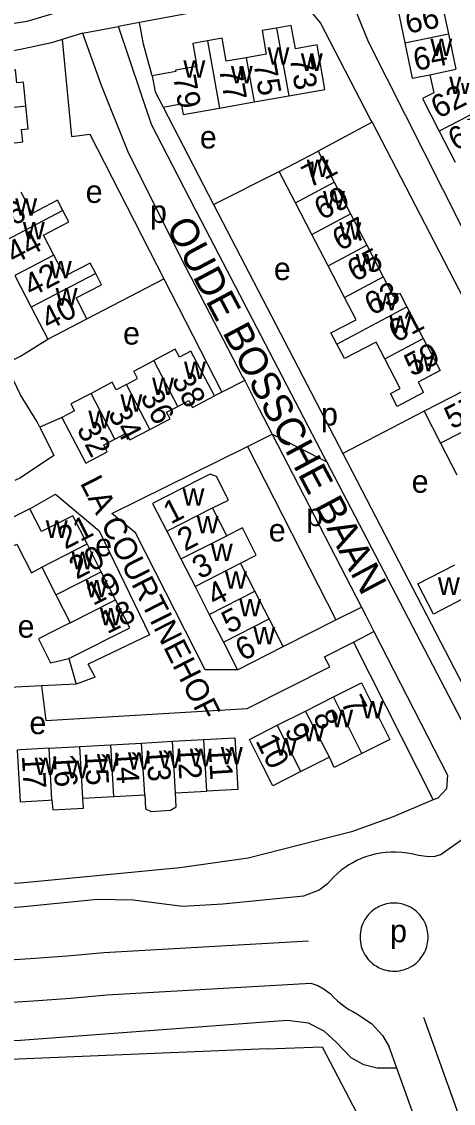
# Model space of a CAD drawing. Extents: x 157768 to 159790, y 387230 to 389604.
# Drawn here: x 159100.2 to 159176.3, y 387713.2 to 387903.7 of the extents above; entities that cross this region are included whole.
import ezdxf

# ---------------------------------------------------------------- set-up
doc = ezdxf.new("R2010")
doc.units = 0
for name, color, linetype in [('BLT_Basislijn', 7, 'Continuous'), ('BLT_Bebouwing', 7, 'Continuous'), ('BLT_Centroide', 7, 'Continuous'), ('BLT_Huisnummer', 7, 'Continuous'), ('BLT_Huisnummer_ tussenligend', 7, 'Continuous'), ('BLT_Onderverdeling_panden', 7, 'Continuous'), ('BLT_Straatnaam', 7, 'Continuous'), ('BLT_Straatnaam_verkleind', 7, 'Continuous'), ('BLT_Vlakafsluiter', 7, 'Continuous')]:
    doc.layers.add(name, color=color, linetype=linetype)

msp = doc.modelspace()

# ---------------------------------------------------------------- linework, layer by layer
at = {"layer": 'BLT_Basislijn'}
for p, q in [((159110.96, 387901.66), (159117.27, 387902.81)), ((159120.98, 387903.51), (159117.27, 387902.81)), ((159121.7, 387899.71), (159120.98, 387903.51)), ((159110.96, 387901.66), (159107.35, 387900.52)), ((159107.35, 387900.52), (159108.99, 387883.46)), ((159123.22, 387894.14), (159121.7, 387899.71)), ((159125.13, 387888.6), (159134.02, 387871.45)), ((159161.94, 387885.94), (159152.42, 387880.86)), ((159161.94, 387885.94), (159181.11, 387848.92)), ((159108.99, 387883.46), (159112.24, 387883.83)), ((159112.24, 387883.83), (159125.25, 387858.35)), ((159134.02, 387871.45), (159145.56, 387877.29)), ((159134.02, 387871.45), (159156.76, 387827.59)), ((159111.73, 387851.34), (159125.25, 387858.35)), ((159125.25, 387858.35), (159135.45, 387838.39)), ((159139.5, 387840.44), (159135.45, 387838.39)), ((159139.5, 387840.44), (159142.02, 387835.55)), ((159135.45, 387838.39), (159134.16, 387837.74)), ((159142.02, 387835.55), (159144.36, 387831.01)), ((159171.11, 387835.08), (159156.76, 387827.59)), ((159107.29, 387833.95), (159103.44, 387832.22)), ((159140.02, 387828.86), (159144.36, 387831.01)), ((159144.36, 387831.01), (159160.05, 387800.56)), ((159140.02, 387828.86), (159155.57, 387798.3)), ((159156.76, 387827.59), (159185.08, 387772.97)), ((159182.21, 387771.93), (159153.95, 387826.13)), ((159155.57, 387798.3), (159160.05, 387800.56)), ((159160.05, 387800.56), (159160.81, 387799.09)), ((159151.25, 387796.13), (159155.57, 387798.3)), ((159160.81, 387799.09), (159162.25, 387796.27)), ((159146.3, 387793.63), (159151.25, 387796.13)), ((159158.68, 387794.4), (159162.25, 387796.27)), ((159122.75, 387795.65), (159111.96, 387790.51)), ((159153.58, 387791.79), (159158.68, 387794.4)), ((159158.68, 387794.4), (159172.72, 387766.59)), ((159113.16, 387788.19), (159111.96, 387790.51)), ((159103.72, 387786.67), (159096.96, 387786.34)), ((159109.81, 387786.96), (159103.72, 387786.67)), ((159113.16, 387788.19), (159109.81, 387786.96)), ((159143.47, 387722.75), (159153.12, 387723.11)), ((159153.12, 387723.11), (159179.93, 387671.9))]:
    msp.add_line(p, q, dxfattribs=at)
for points in [[(159072.71, 387956.56), (159076.01, 387947.74), (159079.48, 387931.99), (159082.56, 387906.96), (159083.35, 387905.4), (159084.7, 387903.67), (159087.35, 387902.64), (159095.91, 387902.96), (159100, 387903.6), (159101.21, 387903.73), (159106.96, 387905.46)], [(159206.01, 387869.4), (159186.47, 387859.23), (159183.2, 387859.17), (159180.97, 387861.16), (159161.31, 387900.12), (159156.13, 387912.83), (159155.26, 387918.91)], [(159161.94, 387885.94), (159161.57, 387886.65), (159152.88, 387903.47), (159150.15, 387906.72), (159149.05, 387907.47), (159144.51, 387907.91), (159120.98, 387903.51)], [(159131.14, 387869.99), (159130.79, 387870.65), (159123.08, 387885.54), (159117.27, 387902.81)], [(159110.96, 387901.66), (159114.23, 387892.46), (159118.99, 387880.6), (159129.13, 387860.35)], [(159107.35, 387900.52), (159105.48, 387899.92), (159100, 387898.77), (159095.66, 387898.01), (159086.24, 387897.49), (159085.34, 387897.06), (159083.9, 387895.24), (159085.92, 387874.51), (159087.35, 387866.72), (159090.55, 387857.3), (159097.37, 387843.45)], [(159153.95, 387826.13), (159153.68, 387826.65), (159131.14, 387869.99)], [(159129.13, 387860.35), (159139.14, 387841.14), (159139.5, 387840.44)], [(159097.37, 387843.45), (159100, 387844.75), (159104.84, 387847.75)], [(159103.44, 387832.22), (159102.97, 387833.17), (159100, 387837.94), (159097.37, 387843.45)], [(159103.44, 387832.22), (159105.91, 387827.26), (159100, 387823.34), (159099.03, 387822.84)], [(159138.25, 387789.52), (159132.52, 387789.51), (159120.25, 387813.64), (159116.12, 387817.06), (159140.02, 387828.86)], [(159101.69, 387817.85), (159106.21, 387820.46)], [(159106.21, 387820.46), (159113.87, 387813.99), (159122.75, 387795.65)], [(159162.25, 387796.27), (159175.21, 387770.96), (159175.05, 387768.53), (159173.49, 387766.91), (159172.72, 387766.59)], [(159103.72, 387786.67), (159104.49, 387780.6), (159139.96, 387782.72), (159154.51, 387790.06), (159153.58, 387791.79)], [(159108.56, 387791.48), (159109.81, 387786.96)], [(159173.91, 387756.95), (159200.15, 387775.43), (159203.33, 387777.68), (159206.41, 387779.96), (159209.45, 387782.3), (159210.99, 387783.59)], [(159172.72, 387766.59), (159165.66, 387763.64), (159158.3, 387760.97), (159140.09, 387756.35), (159128.06, 387754.64), (159100, 387751.96), (159098.65, 387751.9)], [(159173.91, 387756.95), (159172.97, 387756.63), (159171.92, 387756.59), (159170.14, 387756.78), (159169.16, 387757.04), (159168.17, 387757.24), (159167.18, 387757.36), (159166.19, 387757.42), (159165.23, 387757.41), (159164.28, 387757.35), (159163.36, 387757.22), (159162.46, 387757.05), (159161.6, 387756.82), (159160.78, 387756.56), (159159.99, 387756.25), (159159.24, 387755.91), (159158.53, 387755.54), (159157.85, 387755.14), (159157.18, 387754.7), (159156.51, 387754.2), (159155.86, 387753.65), (159155.22, 387753.06), (159154.07, 387751.84), (159152.61, 387750.69), (159149.87, 387749.64), (159135.63, 387748.23)], [(159113.59, 387749.06), (159100, 387747.68), (159093.26, 387747.28), (159081.03, 387745.02), (159044.51, 387742.28), (159037.1, 387741.59)], [(159135.63, 387748.23), (159128.54, 387747.8), (159119.88, 387748.94), (159113.59, 387749.06)], [(159171.79, 387742.43), (159171.79, 387742.74), (159171.76, 387743.07), (159171.71, 387743.4), (159171.65, 387743.74), (159171.56, 387744.08), (159171.45, 387744.42), (159171.32, 387744.77), (159171.16, 387745.11), (159170.98, 387745.45), (159170.77, 387745.78), (159170.54, 387746.1), (159170.28, 387746.41), (159170, 387746.7), (159169.7, 387746.98), (159169.38, 387747.24), (159169.03, 387747.47), (159168.68, 387747.69), (159168.31, 387747.87), (159167.93, 387748.03), (159167.54, 387748.16), (159167.14, 387748.27), (159166.75, 387748.35), (159166.35, 387748.4), (159165.96, 387748.42), (159165.57, 387748.42), (159165.19, 387748.39), (159164.82, 387748.34), (159164.47, 387748.27), (159164.12, 387748.18), (159163.79, 387748.07), (159163.48, 387747.95), (159163.18, 387747.82), (159162.9, 387747.67), (159162.63, 387747.51), (159162.36, 387747.33), (159162.09, 387747.13), (159161.83, 387746.92), (159161.57, 387746.68), (159161.33, 387746.42), (159161.09, 387746.14), (159160.87, 387745.83), (159160.66, 387745.51), (159160.47, 387745.17), (159160.3, 387744.82), (159160.16, 387744.44), (159160.03, 387744.06), (159159.94, 387743.66), (159159.87, 387743.25), (159159.82, 387742.84), (159159.81, 387742.43), (159159.82, 387742.01), (159159.87, 387741.6), (159159.94, 387741.2), (159160.03, 387740.8), (159160.16, 387740.41), (159160.3, 387740.04), (159160.47, 387739.68), (159160.66, 387739.34), (159160.87, 387739.02), (159161.09, 387738.72), (159161.33, 387738.44), (159161.57, 387738.18), (159161.83, 387737.94), (159162.09, 387737.72), (159162.36, 387737.52), (159162.63, 387737.35), (159162.9, 387737.19), (159163.18, 387737.04), (159163.48, 387736.9), (159163.79, 387736.78), (159164.12, 387736.68), (159164.47, 387736.59), (159164.82, 387736.52), (159165.19, 387736.47), (159165.57, 387736.44), (159165.96, 387736.44), (159166.35, 387736.46), (159166.75, 387736.51), (159167.14, 387736.59), (159167.54, 387736.69), (159167.93, 387736.82), (159168.31, 387736.98), (159168.68, 387737.17), (159169.03, 387737.38), (159169.38, 387737.62), (159169.7, 387737.87), (159170, 387738.15), (159170.28, 387738.45), (159170.54, 387738.76), (159170.77, 387739.08), (159170.98, 387739.41), (159171.16, 387739.75), (159171.32, 387740.09), (159171.45, 387740.43), (159171.56, 387740.78), (159171.65, 387741.12), (159171.71, 387741.46), (159171.76, 387741.79), (159171.79, 387742.11), (159171.79, 387742.43)], [(159075.77, 387737.55), (159082.27, 387737.71), (159088.76, 387737.95), (159095.26, 387738.27), (159101.75, 387738.68), (159108.23, 387739.16), (159114.71, 387739.72), (159150.75, 387741.79)], [(159074.69, 387723.23), (159076.53, 387725.91), (159081.15, 387728.47), (159090.27, 387730.52), (159095.68, 387730.79), (159102.26, 387731.19), (159108.83, 387731.68), (159115.25, 387732.24), (159151.18, 387734.3)], [(159151.18, 387734.3), (159152.37, 387733.94), (159153.51, 387733.28), (159154.61, 387732.45), (159155.22, 387731.8), (159155.86, 387731.2), (159156.51, 387730.66), (159157.18, 387730.16), (159157.85, 387729.71), (159158.53, 387729.31), (159159.24, 387728.94), (159161.82, 387727.22), (159163.79, 387725.1), (159164.94, 387723.13)], [(159166.3, 387719.35), (159162.81, 387719.35), (159160.49, 387719.91), (159158.25, 387721.2), (159155.62, 387723.92), (159153.52, 387725.84), (159150.75, 387727.3), (159147, 387727.74), (159100, 387724.2), (159074.69, 387723.23)], [(159283.18, 387503.24), (159252.68, 387563.05), (159251.67, 387565.53), (159210.74, 387644.7), (159178.29, 387708.16), (159171.07, 387728.25)], [(159143.47, 387722.75), (159079.63, 387720.14)], [(159166.3, 387719.35), (159164.94, 387723.13)], [(159175.52, 387693.69), (159166.3, 387719.35)]]:
    msp.add_lwpolyline(points, dxfattribs=at)
at = {"layer": 'BLT_Bebouwing'}
for p, q in [((159174.05, 387907.78), (159175.37, 387901.54)), ((159166.4, 387906.18), (159167.7, 387899.94)), ((159175.37, 387901.54), (159176.68, 387895.3)), ((159135.06, 387888.44), (159141.16, 387889.52)), ((159141.16, 387889.52), (159147.25, 387890.6)), ((159173.75, 387884.41), (159176.57, 387878.92)), ((159145.56, 387877.29), (159152.42, 387880.86)), ((159152.42, 387880.86), (159155.27, 387875.38)), ((159148.44, 387871.74), (159145.56, 387877.29)), ((159155.27, 387875.38), (159158.15, 387869.83)), ((159151.32, 387866.2), (159148.44, 387871.74)), ((159158.15, 387869.83), (159161.03, 387864.29)), ((159154.2, 387860.65), (159151.32, 387866.2)), ((159161.03, 387864.29), (159163.91, 387858.74)), ((159157.08, 387855.11), (159154.2, 387860.65)), ((159101.9, 387853.4), (159104.84, 387847.75)), ((159168.07, 387853.42), (159170.96, 387847.88)), ((159104.84, 387847.75), (159111.73, 387851.34)), ((159178.1, 387838.66), (159171.11, 387835.08)), ((159171.11, 387835.08), (159174.01, 387829.42)), ((159174.01, 387829.42), (159176.84, 387823.88)), ((159136.33, 387813.13), (159133.82, 387818.03)), ((159125.77, 387813.91), (159128.27, 387809.04)), ((159114.25, 387806.77), (159111.76, 387811.71)), ((159103.79, 387807.57), (159106.24, 387802.72)), ((159128.27, 387809.04), (159130.76, 387804.16)), ((159141.31, 387803.39), (159138.79, 387808.32)), ((159116.75, 387801.83), (159114.25, 387806.77)), ((159130.76, 387804.16), (159133.26, 387799.28)), ((159106.24, 387802.72), (159108.74, 387797.78)), ((159119.25, 387796.88), (159116.75, 387801.83)), ((159143.8, 387798.51), (159141.31, 387803.39)), ((159133.26, 387799.28), (159135.75, 387794.4)), ((159146.3, 387793.63), (159143.8, 387798.51)), ((159108.56, 387791.48), (159119.25, 387796.88)), ((159135.75, 387794.4), (159138.25, 387789.52)), ((159138.25, 387789.52), (159146.3, 387793.63)), ((159150.19, 387782.24), (159155.12, 387784.73)), ((159145.25, 387779.75), (159150.19, 387782.24)), ((159126.76, 387776.92), (159132.31, 387777.24)), ((159105.04, 387775.69), (159110.49, 387776)), ((159110.49, 387776), (159115.95, 387776.31)), ((159115.95, 387776.31), (159121.35, 387776.62)), ((159121.35, 387776.62), (159126.76, 387776.92)), ((159154.41, 387774.12), (159149.38, 387771.58)), ((159116.46, 387767.21), (159121.9, 387767.52)), ((159127.31, 387767.82), (159132.82, 387768.14)), ((159111.01, 387766.9), (159116.46, 387767.21))]:
    msp.add_line(p, q, dxfattribs=at)
for points in [[(159147.25, 387890.6), (159153.64, 387891.74), (159152.26, 387899.56), (159148.43, 387898.88), (159147.69, 387903.01), (159145.12, 387902.55)], [(159145.12, 387902.55), (159142.56, 387902.1), (159143.29, 387897.95), (159139.77, 387897.32)], [(159132.96, 387900.28), (159130.37, 387899.83), (159131.09, 387895.78), (159127.33, 387895.11), (159127.37, 387894.87), (159123.22, 387894.14)], [(159139.77, 387897.32), (159136.26, 387896.7), (159135.54, 387900.74), (159132.96, 387900.28)], [(159167.7, 387899.94), (159169.01, 387893.69), (159172.1, 387894.32)], [(159100.96, 387888.83), (159100.53, 387893.01), (159100, 387892.96), (159099.38, 387892.89), (159099.14, 387895.21), (159090.06, 387894.27), (159090.5, 387889.99), (159091.64, 387890.11), (159091.87, 387887.9)], [(159123.22, 387894.14), (159123.72, 387891.33), (159125.13, 387888.6)], [(159172.1, 387894.32), (159172.79, 387891.12), (159170.83, 387890.11), (159173.75, 387884.41)], [(159096.21, 387881.21), (159095.81, 387882), (159100, 387882.43), (159100.45, 387882.48), (159100.22, 387884.68), (159101.38, 387884.79), (159100.96, 387888.83)], [(159125.13, 387888.6), (159128.32, 387889.17), (159128.65, 387887.3), (159135.06, 387888.44)], [(159107.48, 387870.38), (159106.53, 387872.2), (159102.1, 387869.9), (159100.16, 387873.62)], [(159105.9, 387862.52), (159104.05, 387866.08), (159108.51, 387868.4), (159107.48, 387870.38)], [(159113.27, 387859.31), (159112.31, 387861.15), (159107.83, 387858.82), (159105.9, 387862.52)], [(159099.02, 387858.94), (159100, 387857.05), (159101.9, 387853.4)], [(159111.73, 387851.34), (159109.82, 387855.01), (159114.29, 387857.34), (159113.27, 387859.31)], [(159163.91, 387858.74), (159165.72, 387855.25), (159166.83, 387855.83), (159168.07, 387853.42)], [(159155.75, 387846.86), (159154.7, 387848.88), (159159.12, 387851.18), (159157.08, 387855.11)], [(159170.96, 387847.88), (159173.91, 387842.2), (159170.04, 387840.18), (159171, 387838.33), (159166.35, 387835.91), (159165.18, 387838.17), (159166.91, 387839.07), (159164.2, 387844.28)], [(159134.16, 387837.74), (159130.01, 387845.64), (159128, 387844.59), (159127.27, 387845.97), (159123.48, 387843.98)], [(159164.2, 387844.28), (159162.66, 387847.24), (159157.06, 387844.34), (159155.75, 387846.86)], [(159118.66, 387839.78), (159120.63, 387840.82), (159119.95, 387842.12), (159122.85, 387843.65), (159123.48, 387843.98)], [(159118.66, 387839.78), (159116.86, 387838.84), (159116.17, 387840.16), (159113.34, 387838.67), (159112.44, 387838.2)], [(159112.44, 387838.2), (159108.91, 387836.35), (159109.55, 387835.13), (159107.29, 387833.95)], [(159127.71, 387835.9), (159129.68, 387836.93), (159130.32, 387835.72), (159134.16, 387837.74)], [(159122.82, 387831.85), (159126.36, 387833.71), (159125.75, 387834.87), (159127.71, 387835.9)], [(159107.29, 387833.95), (159111.51, 387825.92), (159115.31, 387827.92), (159114.68, 387829.11), (159116.66, 387830.16)], [(159116.66, 387830.16), (159118.65, 387831.2), (159119.29, 387829.99), (159122.82, 387831.85)], [(159133.82, 387818.03), (159136.67, 387819.37), (159134.51, 387823.58), (159133.4, 387823.97), (159131.33, 387822.91), (159123.28, 387818.79), (159125.77, 387813.91)], [(159101.69, 387817.85), (159096.46, 387815.21)], [(159111.76, 387811.71), (159109.26, 387816.66), (159103.71, 387813.85), (159101.69, 387817.85)], [(159096.46, 387815.21), (159098.48, 387811.21), (159099.36, 387811.65), (159101.93, 387806.62), (159103.79, 387807.57)], [(159138.79, 387808.32), (159141.54, 387809.72), (159139.1, 387814.53), (159136.33, 387813.13)], [(159179.29, 387802.7), (159172.78, 387799.32), (159170.02, 387804.63), (159176.53, 387808.01)], [(159108.74, 387797.78), (159106.05, 387796.44), (159103.17, 387794.98), (159105.3, 387790.76), (159108.56, 387791.48)], [(159155.12, 387784.73), (159160.05, 387787.22), (159165.07, 387777.26), (159160.16, 387774.78)], [(159149.38, 387771.58), (159144.45, 387769.09), (159142.58, 387772.8), (159140.32, 387777.26), (159145.25, 387779.75)], [(159132.31, 387777.24), (159137.76, 387777.55), (159138.04, 387772.56), (159138.28, 387768.45), (159132.82, 387768.14)], [(159105.04, 387775.69), (159100, 387775.4), (159099.45, 387775.37), (159099.97, 387766.27), (159104.96, 387766.55), (159105.55, 387766.59)], [(159160.16, 387774.78), (159155.25, 387772.3), (159154.41, 387774.12)], [(159121.9, 387767.52), (159122.05, 387765.02), (159123.02, 387764.58), (159126.44, 387764.79), (159127.46, 387765.35), (159127.31, 387767.82)], [(159105.55, 387766.59), (159105.69, 387764.85), (159111.13, 387765.14), (159111.01, 387766.9)]]:
    msp.add_lwpolyline(points, dxfattribs=at)
at = {"layer": 'BLT_Onderverdeling_panden'}
for p, q in [((159145.12, 387902.55), (159147.25, 387890.6)), ((159167.7, 387899.94), (159175.37, 387901.54)), ((159132.96, 387900.28), (159135.06, 387888.44)), ((159139.77, 387897.32), (159141.16, 387889.52)), ((159172.1, 387894.32), (159176.68, 387895.3)), ((159180.8, 387888.03), (159173.75, 387884.41)), ((159148.44, 387871.74), (159155.27, 387875.38)), ((159107.48, 387870.38), (159096.13, 387864.49)), ((159151.32, 387866.2), (159158.15, 387869.83)), ((159154.2, 387860.65), (159161.03, 387864.29)), ((159105.9, 387862.52), (159099.02, 387858.94)), ((159113.27, 387859.31), (159101.9, 387853.4)), ((159157.08, 387855.11), (159163.91, 387858.74)), ((159155.75, 387846.86), (159168.07, 387853.42)), ((159164.2, 387844.28), (159170.96, 387847.88)), ((159127.71, 387835.9), (159123.48, 387843.98)), ((159116.66, 387830.16), (159112.44, 387838.2)), ((159122.82, 387831.85), (159118.66, 387839.78)), ((159184.74, 387834.91), (159174.01, 387829.42)), ((159125.77, 387813.91), (159133.82, 387818.03)), ((159103.79, 387807.57), (159111.76, 387811.71)), ((159128.27, 387809.04), (159136.33, 387813.13)), ((159130.76, 387804.16), (159138.79, 387808.32)), ((159106.24, 387802.72), (159114.25, 387806.77)), ((159108.74, 387797.78), (159116.75, 387801.83)), ((159133.26, 387799.28), (159141.31, 387803.39)), ((159135.75, 387794.4), (159143.8, 387798.51)), ((159154.41, 387774.12), (159150.19, 387782.24)), ((159149.38, 387771.58), (159145.25, 387779.75)), ((159132.82, 387768.14), (159132.31, 387777.24)), ((159105.55, 387766.59), (159105.04, 387775.69)), ((159111.01, 387766.9), (159110.49, 387776)), ((159116.46, 387767.21), (159115.95, 387776.31)), ((159121.9, 387767.52), (159121.35, 387776.62)), ((159127.31, 387767.82), (159126.76, 387776.92))]:
    msp.add_line(p, q, dxfattribs=at)
for points in [[(159091.87, 387887.9), (159100, 387888.73), (159100.96, 387888.83)], [(159160.16, 387774.78), (159155.12, 387784.73)]]:
    msp.add_lwpolyline(points, dxfattribs=at)
at = {"layer": 'BLT_Vlakafsluiter'}
msp.add_line((159144.36, 387831.01), (159153.95, 387826.13), dxfattribs=at)

# ---------------------------------------------------------------- texts
at = {"layer": 'BLT_Centroide'}
for s, p in [('w', (159143.52, 387896.09)), ('w', (159172.2, 387897.62)), ('w', (159149.39, 387895)), ('w', (159128.7, 387893.78)), ('w', (159137.06, 387892.81)), ('w', (159175.52, 387890.91)), ('e', (159131.61, 387881.33)), ('w', (159150.42, 387876.31)), ('e', (159111.5, 387871.75)), ('w', (159099.08, 387869.5)), ('w', (159153.3, 387870.78)), ('p', (159122.82, 387868.22)), ('w', (159100.43, 387865.31)), ('w', (159156.17, 387865.25)), ('w', (159159.05, 387859.69)), ('w', (159105.18, 387858.44)), ('e', (159144.64, 387858.15)), ('w', (159106.2, 387853.66)), ('w', (159162.59, 387852.81)), ('w', (159164.97, 387848.84)), ('e', (159118.08, 387846.79)), ('w', (159128.81, 387840.73)), ('w', (159169.05, 387842.09)), ('w', (159123.19, 387837.92)), ('w', (159117.62, 387834.95)), ('w', (159111.98, 387832.06)), ('p', (159152.94, 387832.56)), ('e', (159168.91, 387820.7)), ('w', (159128.55, 387818.41)), ('p', (159150.33, 387814.82)), ('w', (159104.47, 387812.75)), ('w', (159131.05, 387813.53)), ('e', (159143.74, 387812.11)), ('e', (159113.17, 387809.51)), ('w', (159133.54, 387808.66)), ('w', (159109, 387807.22)), ('w', (159136.03, 387803.78)), ('w', (159173.53, 387802.7)), ('w', (159111.5, 387802.28)), ('w', (159138.53, 387798.91)), ('w', (159113.99, 387797.34)), ('e', (159099.51, 387795.17)), ('w', (159141.02, 387794)), ('w', (159160.09, 387780.94)), ('e', (159101.59, 387778.18)), ('w', (159154.73, 387779.41)), ('w', (159149.78, 387776.91)), ('w', (159144.84, 387774.41)), ('w', (159124.39, 387772.22)), ('w', (159129.84, 387772.53)), ('w', (159135.3, 387772.84)), ('w', (159102.5, 387770.97)), ('w', (159108.08, 387770.42)), ('w', (159113.47, 387771.59)), ('w', (159118.94, 387771.91)), ('p', (159165.11, 387741.53))]:
    msp.add_text(s, height=4, dxfattribs=at).set_placement(p)
at = {"layer": 'BLT_Huisnummer'}
for s, rotation, p in [('66', 11.4842, (159168.21, 387901.52)), ('73', 280.0699, (159147.4, 387897.27)), ('79', 280.0699, (159126.89, 387893.96)), ('62', 27.1761, (159173.62, 387886.5)), ('71', 27.4577, (159150.91, 387874.34)), ('67', 27.4577, (159156.27, 387863.19)), ('44', 27.4781, (159098.86, 387860.88)), ('63', 27.4577, (159161.93, 387851.83)), ('40', 27.4781, (159104.98, 387849.24)), ('59', 27.4577, (159168.95, 387841.08)), ('38', 297.7003, (159126.53, 387840.6)), ('57', 27.1144, (159176, 387831.8)), ('32', 297.696, (159109.83, 387831.92)), ('1', 27.0837, (159126.49, 387815.08)), ('21', 26.8019, (159107.88, 387810.66)), ('2', 27.0837, (159128.96, 387810.33)), ('20', 26.8019, (159109.88, 387805.38)), ('3', 27.0837, (159131.58, 387805.41)), ('19', 26.8019, (159112.8, 387800.74)), ('4', 27.0837, (159134.21, 387800.59)), ('18', 26.8019, (159115.3, 387795.74)), ('5', 27.0837, (159136.76, 387795.79)), ('6', 27.0837, (159139.17, 387790.97)), ('7', 296.7862, (159156.35, 387783.77)), ('8', 296.7862, (159151.43, 387781.27)), ('9', 296.7862, (159146.43, 387778.92)), ('10', 296.7862, (159141.32, 387777.03)), ('13', 273.2509, (159122.21, 387775.66)), ('12', 273.2509, (159127.66, 387776.04)), ('11', 273.2509, (159133.14, 387775.97)), ('17', 273.2509, (159100.25, 387774.39)), ('16', 273.2509, (159105.78, 387774.69)), ('15', 273.2509, (159111.31, 387774.98)), ('14', 273.2509, (159116.68, 387775.3))]:
    msp.add_text(s, height=4, rotation=rotation, dxfattribs=at).set_placement(p)
at = {"layer": 'BLT_Huisnummer_ tussenligend'}
for s, rotation, p in [('64', 11.4842, (159169.64, 387894.96)), ('77', 280.0699, (159134.97, 387895.36)), ('75', 280.0699, (159141.05, 387896.25)), ('60', 27.1761, (159176.64, 387880.84)), ('69', 27.4577, (159153.09, 387868.63)), ('46', 27.4781, (159096.09, 387866.23)), ('65', 27.4577, (159158.9, 387857.74)), ('42', 27.4781, (159101.91, 387855.11)), ('61', 27.4577, (159166.16, 387847.04)), ('36', 297.696, (159121.03, 387837.64)), ('34', 297.696, (159115.34, 387834.69))]:
    msp.add_text(s, height=4, rotation=rotation, dxfattribs=at).set_placement(p)
at = {"layer": 'BLT_Straatnaam'}
msp.add_text('OUDE BOSSCHE BAAN', height=5, rotation=298.0243, dxfattribs=at).set_placement((159125.56, 387867.62))
at = {"layer": 'BLT_Straatnaam_verkleind'}
msp.add_text('LA COURTINEHOF', height=4, rotation=296.8996, dxfattribs=at).set_placement((159110.44, 387822.43))

doc.saveas('drawing.dxf')
